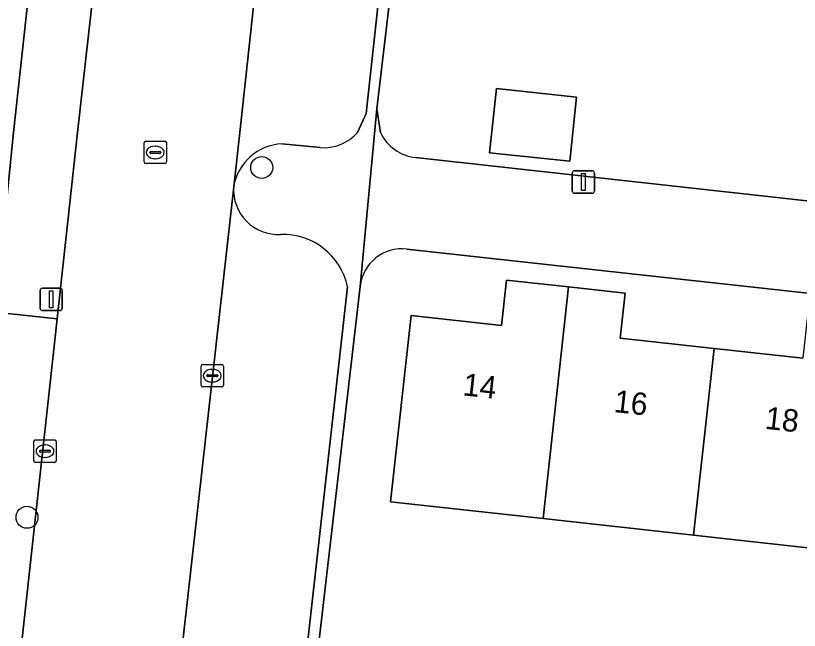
# Model space of a CAD drawing. Extents: x 161928 to 163071, y 386474 to 387428.
# Drawn here: x 162671.02 to 162705.99, y 386977.79 to 387005.21 of the extents above; entities that cross this region are included whole.
import ezdxf

# ---------------------------------------------------------------- set-up
doc = ezdxf.new("R2010")
doc.units = 0
for name, color, linetype in [('IMGEO_Boom', 7, 'Continuous'), ('IMGEO_Erf', 7, 'Continuous'), ('IMGEO_Kolk', 7, 'Continuous'), ('IMGEO_Lichtmast', 7, 'Continuous'), ('IMGEO_Loofbos', 7, 'Continuous'), ('IMGEO_Pand', 7, 'Continuous'), ('IMGEO_Pand_nummerreeks', 7, 'Continuous'), ('IMGEO_Parkeervlak_open', 7, 'Continuous'), ('IMGEO_Rijbaan_lokaal_open', 7, 'Continuous'), ('IMGEO_Rioolput', 7, 'Continuous'), ('IMGEO_Voetpad_open', 7, 'Continuous')]:
    doc.layers.add(name, color=color, linetype=linetype)

msp = doc.modelspace()

# ---------------------------------------------------------------- linework, layer by layer
at = {"layer": 'IMGEO_Boom'}
for centre in [(162681.997, 386998.442), (162671.522, 386982.833)]:
    msp.add_circle(centre, 0.489, dxfattribs=at)
at = {"layer": 'IMGEO_Erf'}
for points in [[(162689.78, 387023.479), (162687.132, 387001.055), (162687.302, 387000)], [(162688.859, 386998.88), (162720.713, 386995.363), (162720.724, 386995.465), (162717.531, 386995.817), (162717.745, 386997.75), (162723.025, 386997.166), (162722.8, 386995.132), (162730.368, 386994.296)], [(162729.945, 386990.245), (162688.476, 386994.802)], [(162707.969, 386981.292), (162701.26, 386982.033), (162694.551, 386982.775), (162687.743, 386983.527), (162688.66, 386991.83), (162692.701, 386991.384), (162692.926, 386993.418), (162695.694, 386993.112), (162698.215, 386992.833), (162697.994, 386990.831), (162702.181, 386990.368), (162706.147, 386989.93)], [(162686.384, 386993.137), (162683.804, 386970.821)]]:
    msp.add_lwpolyline(points, dxfattribs=at)
msp.add_lwpolyline([(162696.051, 387001.583), (162695.749, 386998.717), (162692.166, 386999.094), (162692.467, 387001.961)], close=True, dxfattribs=at)
for centre, radius, start, end in [((162689.076, 387000.824), 1.956, 204.9197, 263.623), ((162688.265, 386992.921), 1.893, 83.5978, 173.434)]:
    msp.add_arc(centre, radius, start, end, dxfattribs=at)
at = {"layer": 'IMGEO_Kolk'}
for p, q in [((162679.289, 386988.724), (162679.289, 386989.576)), ((162679.364, 386989.65), (162680.216, 386989.65)), ((162680.29, 386989.576), (162680.29, 386988.724)), ((162679.548, 386989.144), (162679.548, 386989.156)), ((162679.591, 386989.193), (162679.989, 386989.193)), ((162679.777, 386989.43), (162679.802, 386989.43)), ((162680.032, 386989.156), (162680.032, 386989.144)), ((162679.986, 386989.107), (162679.588, 386989.107)), ((162679.8, 386988.87), (162679.775, 386988.87)), ((162680.216, 386988.65), (162679.364, 386988.65)), ((162671.825, 386985.356), (162671.825, 386986.208)), ((162671.9, 386986.282), (162672.752, 386986.282)), ((162672.313, 386986.062), (162672.338, 386986.062)), ((162672.826, 386986.208), (162672.826, 386985.356)), ((162672.084, 386985.776), (162672.084, 386985.788)), ((162672.522, 386985.739), (162672.124, 386985.739)), ((162672.127, 386985.825), (162672.525, 386985.825)), ((162672.568, 386985.788), (162672.568, 386985.776)), ((162672.336, 386985.502), (162672.311, 386985.502)), ((162672.752, 386985.282), (162671.9, 386985.282))]:
    msp.add_line(p, q, dxfattribs=at)
for points in [[(162679.289, 386988.724), (162679.289, 386989.576)], [(162679.364, 386989.65), (162680.216, 386989.65)], [(162680.29, 386989.576), (162680.29, 386988.724)], [(162680.216, 386988.65), (162679.364, 386988.65)], [(162671.825, 386985.356), (162671.825, 386986.208)], [(162671.9, 386986.282), (162672.752, 386986.282)], [(162672.826, 386986.208), (162672.826, 386985.356)], [(162672.752, 386985.282), (162671.9, 386985.282)]]:
    msp.add_lwpolyline(points, dxfattribs=at)
for centre, radius, start, end in [((162679.366, 386989.574), 0.0765, 91.552, 178.448), ((162679.366, 386989.574), 0.0765, 91.552, 178.448), ((162680.214, 386989.574), 0.0765, 1.552, 88.448), ((162680.214, 386989.574), 0.0765, 1.552, 88.448), ((162679.588, 386989.153), 0.0403, 85.8775, 175.7526), ((162679.585, 386989.143), 0.0366, 178.938, 274.7102), ((162679.989, 386989.15), 0.043, 264.8664, 352.4533), ((162679.993, 386989.155), 0.0386, 1.7309, 96.639), ((162679.366, 386988.726), 0.0765, 181.552, 268.448), ((162679.366, 386988.726), 0.0765, 181.552, 268.448), ((162680.214, 386988.726), 0.0765, 271.552, 358.448), ((162680.214, 386988.726), 0.0765, 271.552, 358.448), ((162671.902, 386986.206), 0.0765, 91.552, 178.448), ((162671.902, 386986.206), 0.0765, 91.552, 178.448), ((162672.75, 386986.206), 0.0765, 1.552, 88.448), ((162672.75, 386986.206), 0.0765, 1.552, 88.448), ((162672.124, 386985.785), 0.0403, 85.8775, 175.7526), ((162672.121, 386985.775), 0.0366, 178.938, 274.7102), ((162672.525, 386985.782), 0.043, 264.8664, 352.4533), ((162672.529, 386985.787), 0.0386, 1.7309, 96.639), ((162671.902, 386985.358), 0.0765, 181.552, 268.448), ((162671.902, 386985.358), 0.0765, 181.552, 268.448), ((162672.75, 386985.358), 0.0765, 271.552, 358.448), ((162672.75, 386985.358), 0.0765, 271.552, 358.448)]:
    msp.add_arc(centre, radius, start, end, dxfattribs=at)
for centre, major_axis, ratio, start_param, end_param in [((162679.776, 386989.15), (-0.387, 0.002), 0.722429, 4.712389, 7.853982), ((162679.801, 386989.15), (-0.39, 0.002), 0.717154, 1.570796, 4.712389), ((162672.312, 386985.782), (-0.387, 0.002), 0.722429, 4.712389, 7.853982), ((162672.337, 386985.782), (-0.39, 0.002), 0.717154, 1.570796, 4.712389)]:
    msp.add_ellipse(centre, major_axis=major_axis, ratio=ratio, start_param=start_param, end_param=end_param, dxfattribs=at)
at = {"layer": 'IMGEO_Lichtmast'}
for p, q in [((162695.954, 386998.294), (162696.744, 386998.294)), ((162696.744, 386998.294), (162695.954, 386998.294)), ((162695.854, 386997.394), (162695.854, 386998.194)), ((162695.854, 386998.194), (162695.854, 386997.394)), ((162696.844, 386998.194), (162696.844, 386997.394)), ((162696.844, 386997.394), (162696.844, 386998.194)), ((162696.744, 386997.294), (162695.954, 386997.294)), ((162695.954, 386997.294), (162696.744, 386997.294)), ((162672.207, 386993.055), (162672.997, 386993.055)), ((162672.997, 386993.055), (162672.207, 386993.055)), ((162672.107, 386992.155), (162672.107, 386992.955)), ((162672.107, 386992.955), (162672.107, 386992.155)), ((162673.097, 386992.955), (162673.097, 386992.155)), ((162673.097, 386992.155), (162673.097, 386992.955)), ((162672.997, 386992.055), (162672.207, 386992.055)), ((162672.207, 386992.055), (162672.997, 386992.055))]:
    msp.add_line(p, q, dxfattribs=at)
for points in [[(162696.274, 386998.169), (162696.424, 386998.169), (162696.424, 386997.419), (162696.274, 386997.419), (162696.274, 386998.169)], [(162672.527, 386992.93), (162672.677, 386992.93), (162672.677, 386992.18), (162672.527, 386992.18), (162672.527, 386992.93)]]:
    msp.add_lwpolyline(points, dxfattribs=at)
for centre, start, end in [((162695.954, 386998.194), 90, 180), ((162695.954, 386998.194), 90, 180), ((162696.744, 386998.194), 0, 90), ((162696.744, 386998.194), 360, 90), ((162695.954, 386997.394), 180, 270), ((162695.954, 386997.394), 180, 270), ((162696.744, 386997.394), 270, 0), ((162696.744, 386997.394), 270, 0), ((162672.207, 386992.955), 90, 180), ((162672.207, 386992.955), 90, 180), ((162672.997, 386992.955), 0, 90), ((162672.997, 386992.955), 360, 90), ((162672.207, 386992.155), 180, 270), ((162672.207, 386992.155), 180, 270), ((162672.997, 386992.155), 270, 0), ((162672.997, 386992.155), 270, 0)]:
    msp.add_arc(centre, 0.1, start, end, dxfattribs=at)
at = {"layer": 'IMGEO_Loofbos'}
msp.add_lwpolyline([(162670.108, 386991.986), (162670.917, 387000), (162675.213, 387039.37)], dxfattribs=at)
at = {"layer": 'IMGEO_Pand'}
for points in [[(162696.051, 387001.583), (162692.467, 387001.961), (162692.166, 386999.094), (162695.749, 386998.717)], [(162695.694, 386993.112), (162692.926, 386993.418), (162692.701, 386991.384), (162688.66, 386991.83), (162687.743, 386983.527), (162694.551, 386982.775)], [(162702.181, 386990.368), (162697.994, 386990.831), (162698.215, 386992.833), (162695.694, 386993.112), (162694.551, 386982.775), (162701.26, 386982.033)], [(162709.115, 386991.655), (162706.371, 386991.958), (162706.147, 386989.93), (162702.181, 386990.368), (162701.26, 386982.033), (162707.969, 386981.292)]]:
    msp.add_lwpolyline(points, close=True, dxfattribs=at)
at = {"layer": 'IMGEO_Parkeervlak_open'}
for points in [[(162683.883, 387026.348), (162681.018, 387000), (162680.745, 386997.584)], [(162686.272, 387000), (162686.658, 387000.855), (162689.087, 387023.07)], [(162682.905, 386999.494), (162684.606, 386999.326)], [(162680.745, 386997.584), (162677.426, 386967.911)], [(162683.375, 386971.233), (162685.826, 386993.116)]]:
    msp.add_lwpolyline(points, dxfattribs=at)
for centre, radius, start, end in [((162684.739, 387001.394), 2.072, 266.3226, 317.7301), ((162683.003, 386997.206), 2.29, 92.4644, 170.5057), ((162682.732, 386997.446), 1.992, 176.0266, 273.296), ((162682.93, 386992.496), 2.962, 12.0747, 91.6023)]:
    msp.add_arc(centre, radius, start, end, dxfattribs=at)
at = {"layer": 'IMGEO_Rijbaan_lokaal_open'}
for points in [[(162691.231, 387091.093), (162693.5, 387112.815), (162694.409, 387121.082), (162687.432, 387121.85), (162686.533, 387113.67), (162686.47, 387113.209), (162684.224, 387092.998), (162684.185, 387092.427), (162680.14, 387056.497), (162679.577, 387051.491), (162673.781, 387000), (162672.867, 386991.683), (162668.033, 386947.676)], [(162667.5, 386943.127), (162674.52, 386942.316), (162674.596, 386943.12), (162674.685, 386943.407), (162674.7, 386943.541), (162677.384, 386967.529), (162677.406, 386967.799), (162677.426, 386967.911), (162680.745, 386997.584), (162681.018, 387000), (162683.883, 387026.348), (162684.038, 387027.729), (162687.209, 387056.161), (162687.39, 387057.78), (162688.557, 387068.241), (162690.631, 387086.989), (162690.914, 387089.548)]]:
    msp.add_lwpolyline(points, dxfattribs=at)
at = {"layer": 'IMGEO_Rioolput'}
for p, q in [((162676.747, 386998.686), (162676.747, 386999.538)), ((162676.822, 386999.612), (162677.674, 386999.612)), ((162677.235, 386999.392), (162677.26, 386999.392)), ((162677.748, 386999.538), (162677.748, 386998.686)), ((162677.006, 386999.106), (162677.006, 386999.118)), ((162677.444, 386999.069), (162677.046, 386999.069)), ((162677.049, 386999.155), (162677.447, 386999.155)), ((162677.49, 386999.118), (162677.49, 386999.106)), ((162677.674, 386998.612), (162676.822, 386998.612)), ((162677.258, 386998.832), (162677.233, 386998.832))]:
    msp.add_line(p, q, dxfattribs=at)
for points in [[(162676.747, 386998.686), (162676.747, 386999.538)], [(162676.822, 386999.612), (162677.674, 386999.612)], [(162677.748, 386999.538), (162677.748, 386998.686)], [(162677.674, 386998.612), (162676.822, 386998.612)]]:
    msp.add_lwpolyline(points, dxfattribs=at)
for centre, radius, start, end in [((162676.824, 386999.536), 0.0765, 91.552, 178.448), ((162676.824, 386999.536), 0.0765, 91.552, 178.448), ((162677.672, 386999.536), 0.0765, 1.552, 88.448), ((162677.672, 386999.536), 0.0765, 1.552, 88.448), ((162677.046, 386999.115), 0.0403, 85.8775, 175.7526), ((162677.043, 386999.105), 0.0366, 178.938, 274.7102), ((162677.447, 386999.112), 0.043, 264.8664, 352.4533), ((162677.451, 386999.117), 0.0386, 1.7309, 96.639), ((162676.824, 386998.688), 0.0765, 181.552, 268.448), ((162676.824, 386998.688), 0.0765, 181.552, 268.448), ((162677.672, 386998.688), 0.0765, 271.552, 358.448), ((162677.672, 386998.688), 0.0765, 271.552, 358.448)]:
    msp.add_arc(centre, radius, start, end, dxfattribs=at)
for centre, major_axis, ratio, start_param, end_param in [((162677.234, 386999.112), (-0.387, 0.002), 0.722429, 4.712389, 7.853982), ((162677.259, 386999.112), (-0.39, 0.002), 0.717154, 1.570796, 4.712389)]:
    msp.add_ellipse(centre, major_axis=major_axis, ratio=ratio, start_param=start_param, end_param=end_param, dxfattribs=at)
at = {"layer": 'IMGEO_Voetpad_open'}
for points in [[(162675.213, 387039.37), (162670.917, 387000), (162670.108, 386991.986), (162672.867, 386991.683), (162673.781, 387000), (162679.577, 387051.491)], [(162683.804, 386970.821), (162686.384, 386993.137), (162687.132, 387001.055), (162689.78, 387023.479), (162690.527, 387030.351)], [(162689.087, 387023.07), (162686.658, 387000.855), (162686.272, 387000)], [(162687.302, 387000), (162687.132, 387001.055), (162686.384, 386993.137)], [(162684.606, 386999.326), (162682.905, 386999.494)], [(162720.713, 386995.363), (162688.859, 386998.88)], [(162688.476, 386994.802), (162729.945, 386990.245)], [(162685.826, 386993.116), (162683.375, 386971.233)], [(162672.867, 386991.683), (162670.108, 386991.986)], [(162667.198, 386941.124), (162667.5, 386943.127), (162667.682, 386944.595), (162668.033, 386947.676), (162672.867, 386991.683)]]:
    msp.add_lwpolyline(points, dxfattribs=at)
for centre, radius, start, end in [((162684.739, 387001.394), 2.072, 266.3226, 317.7301), ((162689.076, 387000.824), 1.956, 204.9197, 263.623), ((162683.003, 386997.206), 2.29, 92.4644, 170.5057), ((162682.732, 386997.446), 1.992, 176.0266, 273.296), ((162682.93, 386992.496), 2.962, 12.0747, 91.6023), ((162688.265, 386992.921), 1.893, 83.5978, 173.434)]:
    msp.add_arc(centre, radius, start, end, dxfattribs=at)

# ---------------------------------------------------------------- texts
at = {"layer": 'IMGEO_Pand_nummerreeks'}
for s, p in [('14', (162690.94, 386988.277)), ('16', (162697.682, 386987.531)), ('18', (162704.427, 386986.784))]:
    msp.add_text(s, height=1, rotation=353.6817, dxfattribs=at).set_placement(p)

doc.saveas('drawing.dxf')
